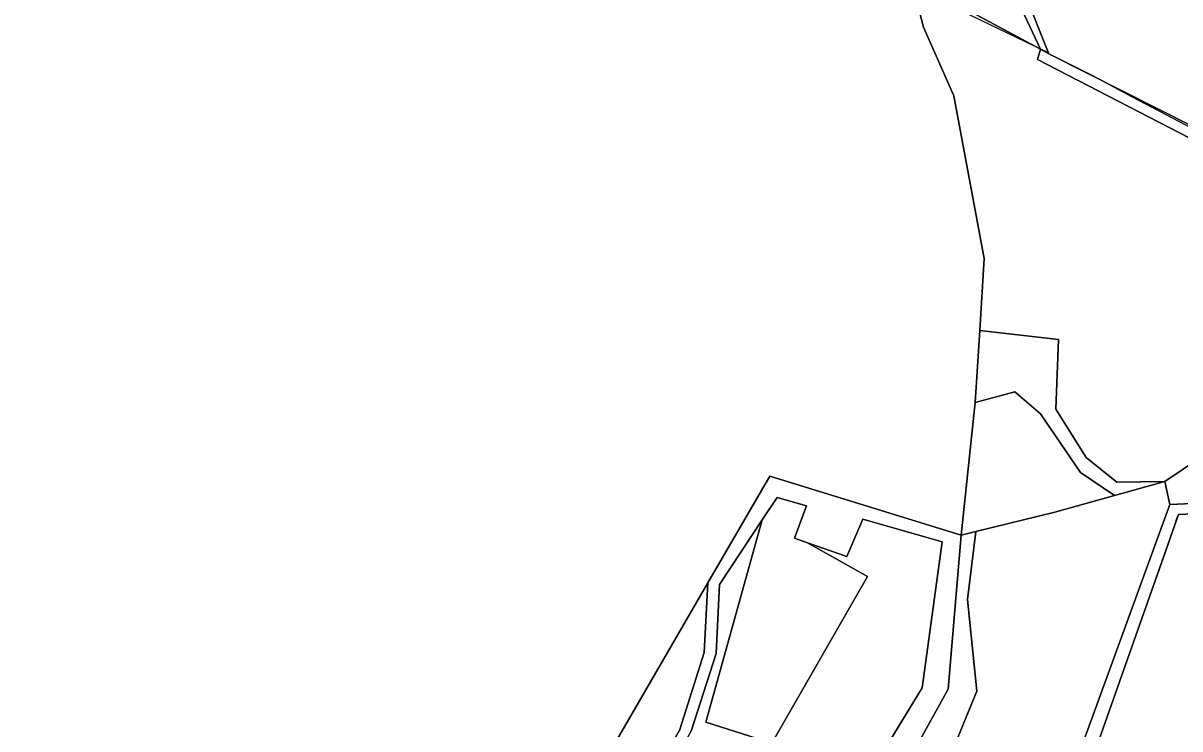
# Model space of a CAD drawing. Extents: x -477304 to -465429, y -1159113 to -1149210.
# Drawn here: x -474642.6 to -474331, y -1152741 to -1152550.8 of the extents above; entities that cross this region are included whole.
import ezdxf

# ---------------------------------------------------------------- set-up
doc = ezdxf.new("R2010")
doc.units = 0
for name, color, linetype in [('BPEJ_s', 7, 'Continuous'), ('ostatni_s', 7, 'Continuous'), ('PUPFL_s', 7, 'Continuous'), ('trav_porost_s', 7, 'Continuous')]:
    doc.layers.add(name, color=color, linetype=linetype)

msp = doc.modelspace()

# ---------------------------------------------------------------- linework, layer by layer
at = {"layer": 'BPEJ_s'}
for points in [[(-474316.74, -1152585.01), (-474343.73, -1152570.76), (-474354.63, -1152564.97), (-474366.32, -1152559.07), (-474366.42, -1152558.82), (-474368.62, -1152557.75), (-474368.57, -1152557.85), (-474369.95, -1152557.11), (-474400.12, -1152542.47)], [(-474316.74, -1152585.01), (-474343.73, -1152570.76), (-474354.63, -1152564.97), (-474366.32, -1152559.07), (-474366.42, -1152558.82), (-474368.62, -1152557.75), (-474368.57, -1152557.85), (-474369.95, -1152557.11), (-474400.12, -1152542.47)], [(-474360.97, -1152767.32), (-474333.9, -1152690.58), (-474332.73, -1152687.13), (-474331.59, -1152683.81), (-474331.5, -1152683.8), (-474331.32, -1152683.28), (-474305.48, -1152682.03), (-474296.75, -1152680.4), (-474293.94, -1152680.95), (-474292.67, -1152680.77), (-474274.79, -1152684.6), (-474272.24, -1152684.39), (-474267.13, -1152685.45), (-474258.58, -1152686.15), (-474254.43, -1152686.49), (-474273.12, -1152646.93), (-474269.22, -1152643.2), (-474265.36, -1152648.96), (-474263.94, -1152649.71), (-474261.1, -1152655.21), (-474237.41, -1152665.37), (-474215.71, -1152681.17)], [(-474360.97, -1152767.32), (-474333.9, -1152690.58), (-474332.73, -1152687.13), (-474331.59, -1152683.81), (-474331.5, -1152683.8), (-474331.32, -1152683.28), (-474305.48, -1152682.03), (-474296.75, -1152680.4), (-474293.94, -1152680.95), (-474292.67, -1152680.77), (-474274.79, -1152684.6), (-474272.24, -1152684.39), (-474267.13, -1152685.45), (-474258.58, -1152686.15), (-474254.43, -1152686.49), (-474273.12, -1152646.93)]]:
    msp.add_lwpolyline(points, dxfattribs=at)
at = {"layer": 'ostatni_s'}
for points in [[(-474373.37, -1152541.22), (-474366.32, -1152559.07), (-474368.57, -1152557.85), (-474375.83, -1152542.32)], [(-474364.61, -1152765.4), (-474333.71, -1152680.58), (-474307.38, -1152679.39), (-474296.98, -1152677.94), (-474262.85, -1152684.46), (-474259.29, -1152685.87), (-474253.67, -1152688.1), (-474225.43, -1152699.32), (-474212.18, -1152703.38), (-474168.31, -1152717.2), (-474161.67, -1152720.57), (-474153.58, -1152730.09), (-474154.97, -1152733.02), (-474163.16, -1152723.05), (-474168.36, -1152719.84), (-474230.24, -1152700.75), (-474260, -1152688.57), (-474264.7, -1152686.7), (-474296.75, -1152680.4), (-474305.48, -1152682.03), (-474331.32, -1152683.28), (-474360.97, -1152767.32)]]:
    msp.add_lwpolyline(points, dxfattribs=at)
msp.add_lwpolyline([(-474275.26, -1152647.91), (-474281.06, -1152638.41), (-474308.35, -1152593.32), (-474317.53, -1152587.43), (-474369.32, -1152560.63), (-474368.57, -1152557.85), (-474366.32, -1152559.07), (-474317.7, -1152583.62), (-474307.7, -1152589.1), (-474279.23, -1152636.81), (-474273.12, -1152646.93), (-474253.67, -1152688.1), (-474259.29, -1152685.87), (-474271.23, -1152657.83)], close=True, dxfattribs=at)
at = {"layer": 'PUPFL_s'}
for points in [[(-474736.79, -1152542), (-474630.96, -1152541.41), (-474587.07, -1152540.13), (-474537.36, -1152540.99), (-474534.07, -1152541.05), (-474439.62, -1152542.67), (-474435.42, -1152542.74), (-474427.49, -1152541.83), (-474403.39, -1152539.06), (-474400.07, -1152551.9), (-474391.91, -1152570.37), (-474383.68, -1152614.27), (-474384.86, -1152633.65), (-474386.14, -1152653.1), (-474389.91, -1152688.79), (-474441.47, -1152672.94), (-474458.17, -1152701.7), (-474485.49, -1152748.81)], [(-474465.72, -1152741.18), (-474459.17, -1152720.46), (-474458.17, -1152701.7), (-474441.47, -1152672.94), (-474389.91, -1152688.79), (-474393.42, -1152730.33), (-474409.91, -1152760.14)], [(-474416.58, -1152756.52), (-474400.46, -1152729.96), (-474395.04, -1152690.59), (-474416.44, -1152684.53), (-474420.69, -1152694.53), (-474431.28, -1152690.88), (-474434.84, -1152689.65), (-474431.57, -1152680.93), (-474439.48, -1152678.64), (-474443.51, -1152684.71), (-474455.06, -1152702.13), (-474455.96, -1152720.7), (-474462.64, -1152741.67)]]:
    msp.add_lwpolyline(points, dxfattribs=at)
for points in [[(-474317.53, -1152587.43), (-474310.66, -1152593.73), (-474283.72, -1152640.09), (-474289.03, -1152643.69), (-474312.19, -1152659.02), (-474335.03, -1152674.33), (-474347.94, -1152674.51), (-474356.21, -1152667.88), (-474364.44, -1152654.84), (-474363.65, -1152636.06), (-474384.86, -1152633.65), (-474383.68, -1152614.27), (-474391.91, -1152570.37), (-474400.07, -1152551.9), (-474403.39, -1152539.06), (-474368.57, -1152557.85), (-474369.32, -1152560.63)], [(-474348.57, -1152678.13), (-474357.73, -1152671.94), (-474368.52, -1152656.1), (-474375.46, -1152650.19), (-474386.14, -1152653.1), (-474384.86, -1152633.65), (-474363.65, -1152636.06), (-474364.44, -1152654.84), (-474356.21, -1152667.88), (-474347.94, -1152674.51), (-474335.03, -1152674.33)], [(-474283.72, -1152640.09), (-474281.06, -1152638.41), (-474275.26, -1152647.91), (-474271.23, -1152657.83), (-474259.29, -1152685.87), (-474262.85, -1152684.46), (-474296.98, -1152677.94), (-474307.38, -1152679.39), (-474333.71, -1152680.58), (-474335.03, -1152674.33), (-474312.19, -1152659.02), (-474289.03, -1152643.69)], [(-474348.57, -1152678.13), (-474364.65, -1152682.63), (-474385.99, -1152687.83), (-474389.91, -1152688.79), (-474386.14, -1152653.1), (-474375.46, -1152650.19), (-474368.52, -1152656.1), (-474357.73, -1152671.94)], [(-474377.98, -1152758.38), (-474392.46, -1152747.35), (-474385.7, -1152730.9), (-474388.21, -1152706.19), (-474385.99, -1152687.83), (-474364.65, -1152682.63), (-474348.57, -1152678.13), (-474335.03, -1152674.33), (-474333.71, -1152680.58), (-474364.61, -1152765.4)], [(-474434.84, -1152689.65), (-474431.28, -1152690.88), (-474415.18, -1152700), (-474440.91, -1152744.93), (-474458.73, -1152739.24), (-474443.51, -1152684.71), (-474439.48, -1152678.64), (-474431.57, -1152680.93)], [(-474440.91, -1152744.93), (-474415.18, -1152700), (-474431.28, -1152690.88), (-474420.69, -1152694.53), (-474416.44, -1152684.53), (-474395.04, -1152690.59), (-474400.46, -1152729.96), (-474416.58, -1152756.52), (-474459.65, -1152783.24), (-474455.07, -1152792.17), (-474499.34, -1152811.91), (-474514.44, -1152767.38), (-474489.02, -1152768.83), (-474485.52, -1152766.41), (-474470.08, -1152754.89), (-474462.64, -1152741.67), (-474455.96, -1152720.7), (-474455.06, -1152702.13), (-474443.51, -1152684.71), (-474458.73, -1152739.24)], [(-474393.42, -1152730.33), (-474389.91, -1152688.79), (-474385.99, -1152687.83), (-474388.21, -1152706.19), (-474385.7, -1152730.9), (-474392.46, -1152747.35), (-474377.98, -1152758.38), (-474364.61, -1152765.4), (-474366.85, -1152771.07), (-474374.99, -1152765.18), (-474394.86, -1152750.79), (-474407.22, -1152763.55), (-474453.94, -1152793.67), (-474455.07, -1152792.17), (-474444.96, -1152786.38), (-474409.91, -1152760.14)], [(-474465.72, -1152741.18), (-474472.74, -1152753.09), (-474485.49, -1152748.81), (-474458.17, -1152701.7), (-474459.17, -1152720.46)]]:
    msp.add_lwpolyline(points, close=True, dxfattribs=at)
at = {"layer": 'trav_porost_s'}
msp.add_lwpolyline([(-474317.7, -1152583.62), (-474366.32, -1152559.07), (-474373.37, -1152541.22), (-474374.93, -1152534), (-474381.84, -1152495.99), (-474388.78, -1152465.53), (-474390.04, -1152459.98), (-474393.52, -1152442.53), (-474394.82, -1152436.57), (-474397.3, -1152428.67), (-474402.8, -1152403.65), (-474403.3, -1152397.23), (-474403.83, -1152390.48), (-474402.69, -1152381.26), (-474401.74, -1152369.82), (-474396.36, -1152341.26), (-474390.5, -1152325.15), (-474376.89, -1152328.85), (-474344.19, -1152340.19), (-474306.79, -1152358.45)], dxfattribs=at)
for points in [[(-474421.98, -1152404.94), (-474427.35, -1152360.47), (-474424.25, -1152363.15), (-474423.43, -1152363.87), (-474405.6, -1152397.34), (-474404.8, -1152403.65), (-474395.58, -1152443.18), (-474392.34, -1152461.24), (-474384.4, -1152496.91), (-474382.24, -1152506.62), (-474375.83, -1152542.32), (-474368.57, -1152557.85), (-474403.39, -1152539.06), (-474403.89, -1152533.89), (-474410.7, -1152475.54), (-474411.17, -1152458.31), (-474421.14, -1152418.1)], [(-474360.97, -1152767.32), (-474331.32, -1152683.28), (-474305.48, -1152682.03), (-474296.75, -1152680.4), (-474264.7, -1152686.7), (-474260, -1152688.57), (-474262.91, -1152695.82), (-474282.04, -1152750.14), (-474253.01, -1152761.53), (-474260.39, -1152777.54), (-474264.7, -1152775.86), (-474277.62, -1152799.11), (-474300.72, -1152793.21), (-474317.67, -1152787.72)]]:
    msp.add_lwpolyline(points, close=True, dxfattribs=at)

doc.saveas('drawing.dxf')
